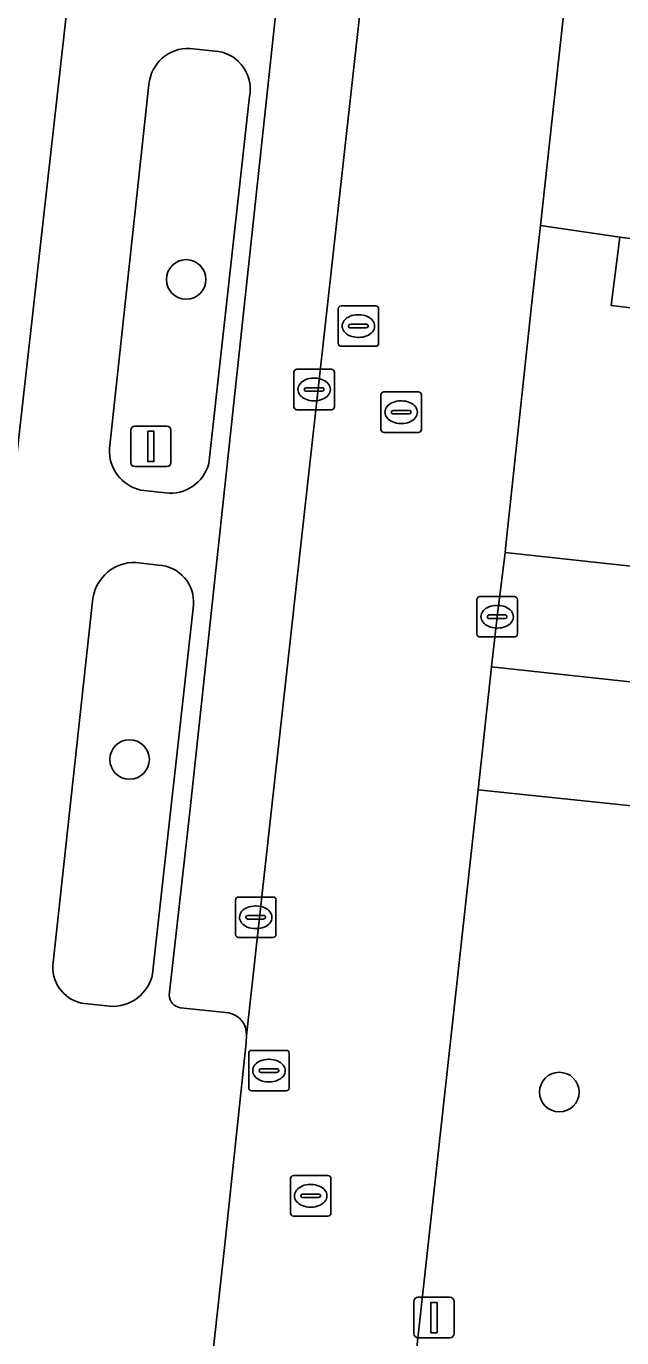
# Model space of a CAD drawing. Extents: x 161928 to 163071, y 386474 to 387428.
# Drawn here: x 162075.08 to 162089.79, y 386860.59 to 386892.98 of the extents above; entities that cross this region are included whole.
import ezdxf

# ---------------------------------------------------------------- set-up
doc = ezdxf.new("R2010")
doc.units = 0
for name, color, linetype in [('IMGEO_Boom', 7, 'Continuous'), ('IMGEO_Erf', 7, 'Continuous'), ('IMGEO_Groenvoorziening', 7, 'Continuous'), ('IMGEO_Kolk', 7, 'Continuous'), ('IMGEO_Lichtmast', 7, 'Continuous'), ('IMGEO_Parkeervlak_open', 7, 'Continuous'), ('IMGEO_Rijbaan_lokaal_open', 7, 'Continuous'), ('IMGEO_Rioolput', 7, 'Continuous'), ('IMGEO_Voetpad_gesloten', 7, 'Continuous'), ('IMGEO_Voetpad_open', 7, 'Continuous')]:
    doc.layers.add(name, color=color, linetype=linetype)

msp = doc.modelspace()

# ---------------------------------------------------------------- linework, layer by layer
at = {"layer": 'IMGEO_Boom'}
for centre in [(162079.03, 386886.729), (162077.631, 386874.872), (162088.25, 386866.657)]:
    msp.add_circle(centre, 0.489, dxfattribs=at)
at = {"layer": 'IMGEO_Erf'}
msp.add_lwpolyline([(162071.746, 386893.879), (162071.107, 386888.184), (162071.376, 386888.154), (162071.359, 386887.998), (162071.341, 386887.841), (162071.087, 386887.87), (162070.449, 386882.18), (162070.753, 386882.146), (162070.738, 386882.008), (162070.722, 386881.87), (162070.418, 386881.904), (162069.77, 386876.13), (162070.09, 386876.094), (162070.073, 386875.945), (162070.056, 386875.796), (162069.707, 386875.835), (162069.071, 386870.166), (162069.363, 386870.134), (162069.325, 386869.792), (162073.376, 386869.412), (162077.454, 386905.628)], dxfattribs=at)
at = {"layer": 'IMGEO_Groenvoorziening'}
for points in [[(162088.564, 386895.224), (162087.786, 386888.057), (162089.742, 386887.772), (162091.415, 386887.555), (162091.85, 386887.504), (162093.517, 386887.319), (162094.8, 386887.169)], [(162079.829, 386892.36), (162079.122, 386892.436)], [(162078.11, 386891.543), (162077.131, 386882.55)], [(162079.589, 386882.183), (162080.594, 386891.246)], [(162077.91, 386881.523), (162078.515, 386881.457)], [(162086.915, 386879.984), (162086.715, 386878.398), (162086.574, 386877.16), (162093.649, 386876.392)], [(162093.883, 386879.229), (162086.915, 386879.984)], [(162078.348, 386879.671), (162077.782, 386879.739)], [(162076.726, 386878.86), (162075.739, 386869.86)], [(162078.2, 386869.58), (162079.21, 386878.687)], [(162093.197, 386873.401), (162086.247, 386874.125), (162084.603, 386859.23), (162091.479, 386858.53)], [(162076.446, 386868.857), (162077.139, 386868.777)]]:
    msp.add_lwpolyline(points, dxfattribs=at)
for centre, radius, start, end in [((162079.089, 386891.454), 0.983, 88.0481, 174.803), ((162079.676, 386891.435), 0.937, 348.3427, 80.6132), ((162078.143, 386882.509), 1.013, 177.6674, 256.6947), ((162078.638, 386882.433), 0.984, 262.8429, 345.2727), ((162077.756, 386878.696), 1.043, 88.5932, 170.9539), ((162078.301, 386878.76), 0.912, 355.3867, 87.0511), ((162076.633, 386869.739), 0.902, 172.2988, 258.0601), ((162077.217, 386869.777), 1.003, 265.561, 348.6783)]:
    msp.add_arc(centre, radius, start, end, dxfattribs=at)
at = {"layer": 'IMGEO_Kolk'}
for p, q in [((162081.691, 386883.585), (162081.691, 386884.437)), ((162081.766, 386884.511), (162082.618, 386884.511)), ((162082.692, 386884.437), (162082.692, 386883.585)), ((162082.179, 386884.291), (162082.204, 386884.291)), ((162081.95, 386884.005), (162081.95, 386884.017)), ((162082.388, 386883.968), (162081.99, 386883.968)), ((162081.993, 386884.054), (162082.391, 386884.054)), ((162082.434, 386884.017), (162082.434, 386884.005)), ((162082.618, 386883.511), (162081.766, 386883.511)), ((162082.202, 386883.731), (162082.177, 386883.731)), ((162086.289, 386878.898), (162087.141, 386878.898)), ((162086.214, 386877.972), (162086.214, 386878.824)), ((162086.702, 386878.678), (162086.727, 386878.678)), ((162087.215, 386878.824), (162087.215, 386877.972)), ((162086.473, 386878.392), (162086.473, 386878.404)), ((162086.911, 386878.355), (162086.513, 386878.355)), ((162086.516, 386878.441), (162086.914, 386878.441)), ((162086.957, 386878.404), (162086.957, 386878.392)), ((162086.725, 386878.118), (162086.7, 386878.118)), ((162087.141, 386877.898), (162086.289, 386877.898)), ((162080.323, 386871.474), (162081.175, 386871.474)), ((162080.248, 386870.548), (162080.248, 386871.4)), ((162080.736, 386871.254), (162080.761, 386871.254)), ((162081.249, 386871.4), (162081.249, 386870.548)), ((162080.507, 386870.968), (162080.507, 386870.98)), ((162080.945, 386870.931), (162080.547, 386870.931)), ((162080.55, 386871.017), (162080.948, 386871.017)), ((162080.991, 386870.98), (162080.991, 386870.968)), ((162081.175, 386870.474), (162080.323, 386870.474)), ((162080.759, 386870.694), (162080.734, 386870.694))]:
    msp.add_line(p, q, dxfattribs=at)
for points in [[(162081.691, 386883.585), (162081.691, 386884.437)], [(162081.766, 386884.511), (162082.618, 386884.511)], [(162082.692, 386884.437), (162082.692, 386883.585)], [(162082.618, 386883.511), (162081.766, 386883.511)], [(162086.289, 386878.898), (162087.141, 386878.898)], [(162086.214, 386877.972), (162086.214, 386878.824)], [(162087.215, 386878.824), (162087.215, 386877.972)], [(162087.141, 386877.898), (162086.289, 386877.898)], [(162080.323, 386871.474), (162081.175, 386871.474)], [(162080.248, 386870.548), (162080.248, 386871.4)], [(162081.249, 386871.4), (162081.249, 386870.548)], [(162081.175, 386870.474), (162080.323, 386870.474)]]:
    msp.add_lwpolyline(points, dxfattribs=at)
for centre, radius, start, end in [((162081.768, 386884.435), 0.0765, 91.552, 178.448), ((162081.768, 386884.435), 0.0765, 91.552, 178.448), ((162082.616, 386884.435), 0.0765, 1.552, 88.448), ((162082.616, 386884.435), 0.0765, 1.552, 88.448), ((162081.99, 386884.014), 0.0403, 85.8775, 175.7526), ((162081.987, 386884.004), 0.0366, 178.938, 274.7102), ((162082.391, 386884.011), 0.043, 264.8664, 352.4533), ((162082.395, 386884.016), 0.0386, 1.7309, 96.639), ((162081.768, 386883.587), 0.0765, 181.552, 268.448), ((162081.768, 386883.587), 0.0765, 181.552, 268.448), ((162082.616, 386883.587), 0.0765, 271.552, 358.448), ((162082.616, 386883.587), 0.0765, 271.552, 358.448), ((162086.291, 386878.822), 0.0765, 91.552, 178.448), ((162086.291, 386878.822), 0.0765, 91.552, 178.448), ((162087.139, 386878.822), 0.0765, 1.552, 88.448), ((162087.139, 386878.822), 0.0765, 1.552, 88.448), ((162086.513, 386878.401), 0.0403, 85.8775, 175.7526), ((162086.51, 386878.391), 0.0366, 178.938, 274.7102), ((162086.914, 386878.398), 0.043, 264.8664, 352.4533), ((162086.918, 386878.403), 0.0386, 1.7309, 96.639), ((162086.291, 386877.974), 0.0765, 181.552, 268.448), ((162086.291, 386877.974), 0.0765, 181.552, 268.448), ((162087.139, 386877.974), 0.0765, 271.552, 358.448), ((162087.139, 386877.974), 0.0765, 271.552, 358.448), ((162080.325, 386871.398), 0.0765, 91.552, 178.448), ((162080.325, 386871.398), 0.0765, 91.552, 178.448), ((162081.173, 386871.398), 0.0765, 1.552, 88.448), ((162081.173, 386871.398), 0.0765, 1.552, 88.448), ((162080.547, 386870.977), 0.0403, 85.8775, 175.7526), ((162080.544, 386870.967), 0.0366, 178.938, 274.7102), ((162080.948, 386870.974), 0.043, 264.8664, 352.4533), ((162080.952, 386870.979), 0.0386, 1.7309, 96.639), ((162080.325, 386870.55), 0.0765, 181.552, 268.448), ((162080.325, 386870.55), 0.0765, 181.552, 268.448), ((162081.173, 386870.55), 0.0765, 271.552, 358.448), ((162081.173, 386870.55), 0.0765, 271.552, 358.448)]:
    msp.add_arc(centre, radius, start, end, dxfattribs=at)
for centre, major_axis, ratio, start_param, end_param in [((162082.178, 386884.011), (-0.387, 0.002), 0.722429, 4.712389, 7.853982), ((162082.203, 386884.011), (-0.39, 0.002), 0.717154, 1.570796, 4.712389), ((162086.701, 386878.398), (-0.387, 0.002), 0.722429, 4.712389, 7.853982), ((162086.726, 386878.398), (-0.39, 0.002), 0.717154, 1.570796, 4.712389), ((162080.735, 386870.974), (-0.387, 0.002), 0.722429, 4.712389, 7.853982), ((162080.76, 386870.974), (-0.39, 0.002), 0.717154, 1.570796, 4.712389)]:
    msp.add_ellipse(centre, major_axis=major_axis, ratio=ratio, start_param=start_param, end_param=end_param, dxfattribs=at)
at = {"layer": 'IMGEO_Lichtmast'}
for p, q in [((162077.761, 386883.105), (162078.551, 386883.105)), ((162078.551, 386883.105), (162077.761, 386883.105)), ((162077.661, 386882.205), (162077.661, 386883.005)), ((162077.661, 386883.005), (162077.661, 386882.205)), ((162078.651, 386883.005), (162078.651, 386882.205)), ((162078.651, 386882.205), (162078.651, 386883.005)), ((162078.551, 386882.105), (162077.761, 386882.105)), ((162077.761, 386882.105), (162078.551, 386882.105)), ((162084.658, 386860.688), (162084.658, 386861.488)), ((162084.658, 386861.488), (162084.658, 386860.688)), ((162084.758, 386861.588), (162085.548, 386861.588)), ((162085.548, 386861.588), (162084.758, 386861.588)), ((162085.648, 386861.488), (162085.648, 386860.688)), ((162085.648, 386860.688), (162085.648, 386861.488)), ((162085.548, 386860.588), (162084.758, 386860.588)), ((162084.758, 386860.588), (162085.548, 386860.588))]:
    msp.add_line(p, q, dxfattribs=at)
for points in [[(162078.081, 386882.98), (162078.231, 386882.98), (162078.231, 386882.23), (162078.081, 386882.23), (162078.081, 386882.98)], [(162085.078, 386861.463), (162085.228, 386861.463), (162085.228, 386860.713), (162085.078, 386860.713), (162085.078, 386861.463)]]:
    msp.add_lwpolyline(points, dxfattribs=at)
for centre, start, end in [((162077.761, 386883.005), 90, 180), ((162077.761, 386883.005), 90, 180), ((162078.551, 386883.005), 0, 90), ((162078.551, 386883.005), 360, 90), ((162077.761, 386882.205), 180, 270), ((162077.761, 386882.205), 180, 270), ((162078.551, 386882.205), 270, 0), ((162078.551, 386882.205), 270, 0), ((162084.758, 386861.488), 90, 180), ((162084.758, 386861.488), 90, 180), ((162085.548, 386861.488), 0, 90), ((162085.548, 386861.488), 360, 90), ((162084.758, 386860.688), 180, 270), ((162084.758, 386860.688), 180, 270), ((162085.548, 386860.688), 270, 0), ((162085.548, 386860.688), 270, 0)]:
    msp.add_arc(centre, 0.1, start, end, dxfattribs=at)
at = {"layer": 'IMGEO_Parkeervlak_open'}
for points in [[(162080.519, 386868.055), (162081.119, 386873.495), (162083.328, 386893.374), (162087.202, 386928.662)], [(162085.114, 386928.126), (162081.656, 386897.155), (162079.116, 386873.581), (162078.608, 386869.048)], [(162078.887, 386868.739), (162080.085, 386868.612)]]:
    msp.add_lwpolyline(points, dxfattribs=at)
for centre, radius, start, end in [((162078.934, 386869.062), 0.326, 182.3974, 261.7611), ((162079.988, 386868.089), 0.532, 356.3846, 79.465)]:
    msp.add_arc(centre, radius, start, end, dxfattribs=at)
at = {"layer": 'IMGEO_Rijbaan_lokaal_open'}
for points in [[(162093.422, 386939.204), (162088.34, 386939.739), (162087.775, 386933.809), (162087.202, 386928.662), (162083.328, 386893.374), (162081.119, 386873.495), (162080.519, 386868.055), (162080.511, 386867.872), (162079.983, 386862.893), (162079.639, 386859.749)], [(162084.603, 386859.23), (162086.247, 386874.125), (162086.574, 386877.16), (162086.715, 386878.398), (162086.915, 386879.984), (162086.926, 386880.164), (162087.574, 386886.163), (162087.786, 386888.057), (162088.564, 386895.224), (162088.706, 386896.314), (162088.711, 386896.367), (162092.691, 386932.799)]]:
    msp.add_lwpolyline(points, dxfattribs=at)
at = {"layer": 'IMGEO_Rioolput'}
for p, q in [((162082.859, 386886.077), (162083.711, 386886.077)), ((162082.784, 386885.151), (162082.784, 386886.003)), ((162083.272, 386885.857), (162083.297, 386885.857)), ((162083.785, 386886.003), (162083.785, 386885.151)), ((162083.043, 386885.571), (162083.043, 386885.583)), ((162083.481, 386885.534), (162083.083, 386885.534)), ((162083.086, 386885.62), (162083.484, 386885.62)), ((162083.527, 386885.583), (162083.527, 386885.571)), ((162083.711, 386885.077), (162082.859, 386885.077)), ((162083.295, 386885.297), (162083.27, 386885.297)), ((162083.842, 386883.023), (162083.842, 386883.875)), ((162083.917, 386883.949), (162084.769, 386883.949)), ((162084.843, 386883.875), (162084.843, 386883.023)), ((162084.101, 386883.443), (162084.101, 386883.455)), ((162084.144, 386883.492), (162084.542, 386883.492)), ((162084.33, 386883.729), (162084.355, 386883.729)), ((162084.585, 386883.455), (162084.585, 386883.443)), ((162084.539, 386883.406), (162084.141, 386883.406)), ((162084.353, 386883.169), (162084.328, 386883.169)), ((162084.769, 386882.949), (162083.917, 386882.949)), ((162080.575, 386866.761), (162080.575, 386867.613)), ((162080.65, 386867.687), (162081.502, 386867.687)), ((162081.576, 386867.613), (162081.576, 386866.761)), ((162081.063, 386867.467), (162081.088, 386867.467)), ((162080.834, 386867.181), (162080.834, 386867.193)), ((162081.272, 386867.144), (162080.874, 386867.144)), ((162080.877, 386867.23), (162081.275, 386867.23)), ((162081.086, 386866.907), (162081.061, 386866.907)), ((162081.318, 386867.193), (162081.318, 386867.181)), ((162081.502, 386866.687), (162080.65, 386866.687)), ((162081.606, 386863.669), (162081.606, 386864.521)), ((162081.681, 386864.595), (162082.533, 386864.595)), ((162082.094, 386864.375), (162082.119, 386864.375)), ((162082.607, 386864.521), (162082.607, 386863.669)), ((162081.865, 386864.089), (162081.865, 386864.101)), ((162082.303, 386864.052), (162081.905, 386864.052)), ((162081.908, 386864.138), (162082.306, 386864.138)), ((162082.349, 386864.101), (162082.349, 386864.089)), ((162082.117, 386863.815), (162082.092, 386863.815)), ((162082.533, 386863.595), (162081.681, 386863.595))]:
    msp.add_line(p, q, dxfattribs=at)
for points in [[(162082.859, 386886.077), (162083.711, 386886.077)], [(162082.784, 386885.151), (162082.784, 386886.003)], [(162083.785, 386886.003), (162083.785, 386885.151)], [(162083.711, 386885.077), (162082.859, 386885.077)], [(162083.842, 386883.023), (162083.842, 386883.875)], [(162083.917, 386883.949), (162084.769, 386883.949)], [(162084.843, 386883.875), (162084.843, 386883.023)], [(162084.769, 386882.949), (162083.917, 386882.949)], [(162080.575, 386866.761), (162080.575, 386867.613)], [(162080.65, 386867.687), (162081.502, 386867.687)], [(162081.576, 386867.613), (162081.576, 386866.761)], [(162081.502, 386866.687), (162080.65, 386866.687)], [(162081.606, 386863.669), (162081.606, 386864.521)], [(162081.681, 386864.595), (162082.533, 386864.595)], [(162082.607, 386864.521), (162082.607, 386863.669)], [(162082.533, 386863.595), (162081.681, 386863.595)]]:
    msp.add_lwpolyline(points, dxfattribs=at)
for centre, radius, start, end in [((162082.861, 386886.001), 0.0765, 91.552, 178.448), ((162082.861, 386886.001), 0.0765, 91.552, 178.448), ((162083.709, 386886.001), 0.0765, 1.552, 88.448), ((162083.709, 386886.001), 0.0765, 1.552, 88.448), ((162083.083, 386885.58), 0.0403, 85.8775, 175.7526), ((162083.08, 386885.57), 0.0366, 178.938, 274.7102), ((162083.484, 386885.577), 0.043, 264.8664, 352.4533), ((162083.488, 386885.582), 0.0386, 1.7309, 96.639), ((162082.861, 386885.153), 0.0765, 181.552, 268.448), ((162082.861, 386885.153), 0.0765, 181.552, 268.448), ((162083.709, 386885.153), 0.0765, 271.552, 358.448), ((162083.709, 386885.153), 0.0765, 271.552, 358.448), ((162083.919, 386883.873), 0.0765, 91.552, 178.448), ((162083.919, 386883.873), 0.0765, 91.552, 178.448), ((162084.767, 386883.873), 0.0765, 1.552, 88.448), ((162084.767, 386883.873), 0.0765, 1.552, 88.448), ((162084.141, 386883.452), 0.0403, 85.8775, 175.7526), ((162084.138, 386883.442), 0.0366, 178.938, 274.7102), ((162084.542, 386883.449), 0.043, 264.8664, 352.4533), ((162084.546, 386883.454), 0.0386, 1.7309, 96.639), ((162083.919, 386883.025), 0.0765, 181.552, 268.448), ((162083.919, 386883.025), 0.0765, 181.552, 268.448), ((162084.767, 386883.025), 0.0765, 271.552, 358.448), ((162084.767, 386883.025), 0.0765, 271.552, 358.448), ((162080.652, 386867.611), 0.0765, 91.552, 178.448), ((162080.652, 386867.611), 0.0765, 91.552, 178.448), ((162081.5, 386867.611), 0.0765, 1.552, 88.448), ((162081.5, 386867.611), 0.0765, 1.552, 88.448), ((162080.874, 386867.19), 0.0403, 85.8775, 175.7526), ((162080.871, 386867.18), 0.0366, 178.938, 274.7102), ((162081.275, 386867.187), 0.043, 264.8664, 352.4533), ((162081.279, 386867.192), 0.0386, 1.7309, 96.639), ((162080.652, 386866.763), 0.0765, 181.552, 268.448), ((162080.652, 386866.763), 0.0765, 181.552, 268.448), ((162081.5, 386866.763), 0.0765, 271.552, 358.448), ((162081.5, 386866.763), 0.0765, 271.552, 358.448), ((162081.683, 386864.519), 0.0765, 91.552, 178.448), ((162081.683, 386864.519), 0.0765, 91.552, 178.448), ((162082.531, 386864.519), 0.0765, 1.552, 88.448), ((162082.531, 386864.519), 0.0765, 1.552, 88.448), ((162081.905, 386864.098), 0.0403, 85.8775, 175.7526), ((162081.902, 386864.088), 0.0366, 178.938, 274.7102), ((162082.306, 386864.095), 0.043, 264.8664, 352.4533), ((162082.31, 386864.1), 0.0386, 1.7309, 96.639), ((162081.683, 386863.671), 0.0765, 181.552, 268.448), ((162081.683, 386863.671), 0.0765, 181.552, 268.448), ((162082.531, 386863.671), 0.0765, 271.552, 358.448), ((162082.531, 386863.671), 0.0765, 271.552, 358.448)]:
    msp.add_arc(centre, radius, start, end, dxfattribs=at)
for centre, major_axis, ratio, start_param, end_param in [((162083.271, 386885.577), (-0.387, 0.002), 0.722429, 4.712389, 7.853982), ((162083.296, 386885.577), (-0.39, 0.002), 0.717154, 1.570796, 4.712389), ((162084.329, 386883.449), (-0.387, 0.002), 0.722429, 4.712389, 7.853982), ((162084.354, 386883.449), (-0.39, 0.002), 0.717154, 1.570796, 4.712389), ((162081.062, 386867.187), (-0.387, 0.002), 0.722429, 4.712389, 7.853982), ((162081.087, 386867.187), (-0.39, 0.002), 0.717154, 1.570796, 4.712389), ((162082.093, 386864.095), (-0.387, 0.002), 0.722429, 4.712389, 7.853982), ((162082.118, 386864.095), (-0.39, 0.002), 0.717154, 1.570796, 4.712389)]:
    msp.add_ellipse(centre, major_axis=major_axis, ratio=ratio, start_param=start_param, end_param=end_param, dxfattribs=at)
at = {"layer": 'IMGEO_Voetpad_gesloten'}
msp.add_lwpolyline([(162091.415, 386887.555), (162089.742, 386887.772), (162089.531, 386886.083), (162091.205, 386885.885)], close=True, dxfattribs=at)
at = {"layer": 'IMGEO_Voetpad_open'}
for points in [[(162082.324, 386929.045), (162079.716, 386906.933), (162077.454, 386905.628), (162073.376, 386869.412), (162072.637, 386863.4), (162074.116, 386863.024)], [(162078.608, 386869.048), (162079.116, 386873.581), (162081.656, 386897.155), (162085.114, 386928.126)], [(162079.122, 386892.436), (162079.829, 386892.36)], [(162077.131, 386882.55), (162078.11, 386891.543)], [(162080.594, 386891.246), (162079.589, 386882.183)], [(162094.8, 386887.169), (162093.517, 386887.319), (162093.34, 386885.656), (162091.68, 386885.824), (162091.85, 386887.504), (162091.415, 386887.555), (162091.205, 386885.885), (162089.531, 386886.083), (162089.742, 386887.772), (162087.786, 386888.057), (162087.574, 386886.163), (162086.926, 386880.164), (162086.915, 386879.984), (162093.883, 386879.229)], [(162078.515, 386881.457), (162077.91, 386881.523)], [(162077.782, 386879.739), (162078.348, 386879.671)], [(162075.739, 386869.86), (162076.726, 386878.86)], [(162079.21, 386878.687), (162078.2, 386869.58)], [(162093.649, 386876.392), (162086.574, 386877.16), (162086.247, 386874.125), (162093.197, 386873.401)], [(162077.139, 386868.777), (162076.446, 386868.857)], [(162080.085, 386868.612), (162078.887, 386868.739)], [(162079.639, 386859.749), (162079.983, 386862.893), (162080.511, 386867.872), (162080.519, 386868.055)]]:
    msp.add_lwpolyline(points, dxfattribs=at)
for centre, radius, start, end in [((162079.089, 386891.454), 0.983, 88.0481, 174.803), ((162079.676, 386891.435), 0.937, 348.3427, 80.6132), ((162078.143, 386882.509), 1.013, 177.6674, 256.6947), ((162078.638, 386882.433), 0.984, 262.8429, 345.2727), ((162077.756, 386878.696), 1.043, 88.5932, 170.9539), ((162078.301, 386878.76), 0.912, 355.3867, 87.0511), ((162076.633, 386869.739), 0.902, 172.2988, 258.0601), ((162077.217, 386869.777), 1.003, 265.561, 348.6783), ((162078.934, 386869.062), 0.326, 182.3974, 261.7611), ((162079.988, 386868.089), 0.532, 356.3846, 79.465)]:
    msp.add_arc(centre, radius, start, end, dxfattribs=at)

doc.saveas('drawing.dxf')
